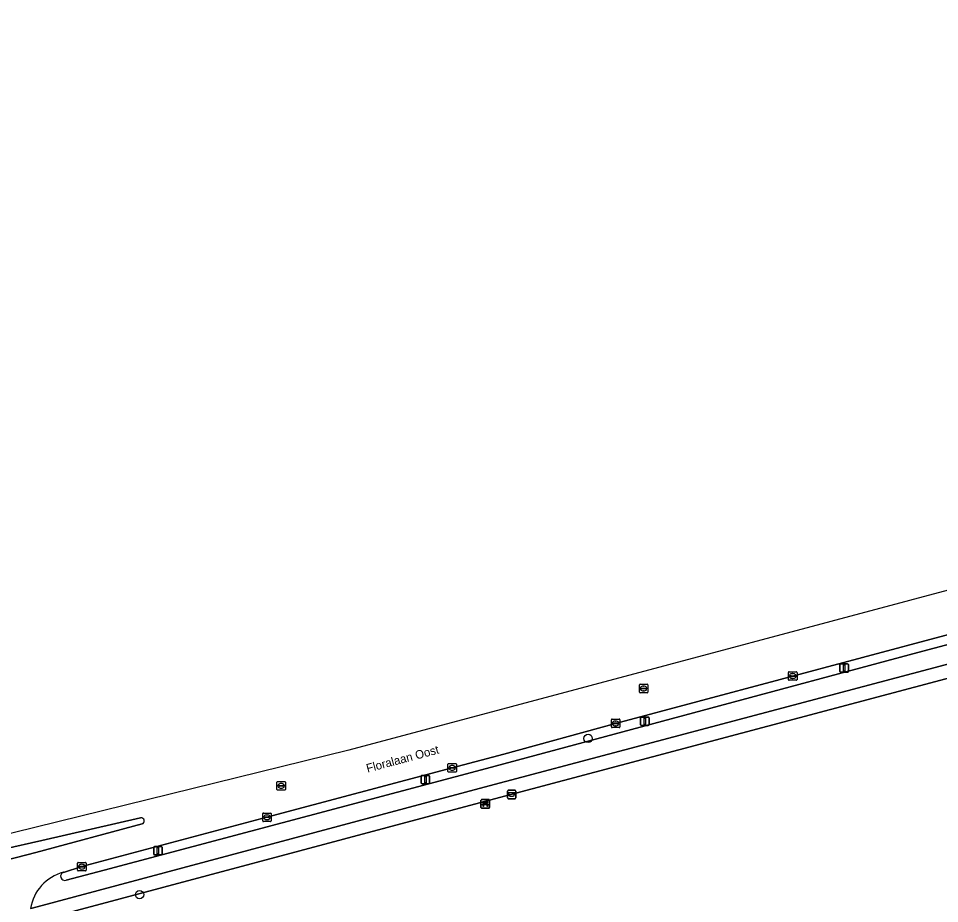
# Model space of a CAD drawing. Extents: x 162661 to 163484, y 380247 to 381230.
# Drawn here: x 162828 to 162936.2, y 380822.2 to 380926.2 of the extents above; entities that cross this region are included whole.
import ezdxf

# ---------------------------------------------------------------- set-up
doc = ezdxf.new("R2010")
doc.units = 0
for name, color, linetype in [('IMGEO_Afvalbak', 7, 'Continuous'), ('IMGEO_Bank', 7, 'Continuous'), ('IMGEO_Berm_open', 7, 'Continuous'), ('IMGEO_Boom', 7, 'Continuous'), ('IMGEO_Erf', 7, 'Continuous'), ('IMGEO_Fietspad_open', 7, 'Continuous'), ('IMGEO_Kolk', 7, 'Continuous'), ('IMGEO_Lichtmast', 7, 'Continuous'), ('IMGEO_Openbare_ruimte_label', 7, 'Continuous'), ('IMGEO_Rijbaan_lokaal_gesloten', 7, 'Continuous'), ('IMGEO_Rioolput', 7, 'Continuous'), ('IMGEO_Verkeerseiland_gesloten', 7, 'Continuous'), ('IMGEO_Voetpad_open', 7, 'Continuous')]:
    doc.layers.add(name, color=color, linetype=linetype)

msp = doc.modelspace()

# ---------------------------------------------------------------- linework, layer by layer
at = {"layer": 'IMGEO_Afvalbak'}
for p, q in [((162885.44, 380834.59), (162885.44, 380835.39)), ((162885.44, 380835.39), (162885.44, 380834.59)), ((162885.54, 380835.49), (162886.33, 380835.49)), ((162886.33, 380835.49), (162885.54, 380835.49)), ((162886.43, 380835.39), (162886.43, 380834.59)), ((162886.43, 380834.59), (162886.43, 380835.39)), ((162886.33, 380834.49), (162885.54, 380834.49)), ((162885.54, 380834.49), (162886.33, 380834.49))]:
    msp.add_line(p, q, dxfattribs=at)
msp.add_lwpolyline([(162885.58, 380835.2), (162886.29, 380835.2), (162886.14, 380834.73), (162885.73, 380834.73), (162885.58, 380835.2)], dxfattribs=at)
for centre, start, end in [((162885.54, 380835.39), 90, 180), ((162885.54, 380835.39), 90, 180), ((162886.33, 380835.39), 0, 90), ((162886.33, 380835.39), 360, 90), ((162885.54, 380834.59), 180, 270), ((162885.54, 380834.59), 180, 270), ((162886.33, 380834.59), 270, 0), ((162886.33, 380834.59), 270, 0)]:
    msp.add_arc(centre, 0.1, start, end, dxfattribs=at)
at = {"layer": 'IMGEO_Bank'}
for p, q in [((162882.33, 380833.46), (162882.33, 380834.3)), ((162882.33, 380834.3), (162882.33, 380833.46)), ((162882.41, 380834.38), (162883.25, 380834.38)), ((162883.25, 380834.38), (162882.41, 380834.38)), ((162882.64, 380833.89), (162882.64, 380833.99)), ((162883.03, 380833.78), (162882.64, 380833.78)), ((162882.97, 380834), (162882.69, 380834)), ((162882.69, 380833.99), (162882.69, 380833.89)), ((162882.69, 380833.88), (162882.97, 380833.88)), ((162882.98, 380833.89), (162882.98, 380833.99)), ((162883.02, 380833.99), (162883.02, 380833.89)), ((162883.33, 380834.31), (162883.33, 380833.47)), ((162883.33, 380833.47), (162883.33, 380834.31)), ((162883.26, 380833.38), (162882.42, 380833.38)), ((162882.42, 380833.38), (162883.26, 380833.38))]:
    msp.add_line(p, q, dxfattribs=at)
for points in [[(162882.58, 380833.78), (162882.44, 380833.78), (162882.55, 380833.88), (162882.64, 380833.88)], [(162882.64, 380834), (162882.55, 380834), (162882.55, 380834.16), (162883.11, 380834.16), (162883.11, 380834), (162883.03, 380834)], [(162882.63, 380833.77), (162882.63, 380833.57), (162882.59, 380833.57), (162882.59, 380833.77)], [(162883.03, 380833.88), (162883.11, 380833.88), (162883.23, 380833.78), (162883.09, 380833.78)], [(162883.08, 380833.77), (162883.08, 380833.57), (162883.04, 380833.57), (162883.04, 380833.77)]]:
    msp.add_lwpolyline(points, dxfattribs=at)
for centre, radius, start, end in [((162882.41, 380834.3), 0.0779, 92.4484, 184.2845), ((162882.41, 380834.3), 0.0779, 92.4484, 184.2845), ((162882.58, 380833.77), 0.00671, 2.8957, 87.1043), ((162882.64, 380833.77), 0.00671, 92.8957, 177.1043), ((162882.64, 380833.99), 0.00671, 2.8957, 87.1043), ((162882.64, 380833.89), 0.00671, 272.8957, 357.1043), ((162882.69, 380833.99), 0.00671, 92.8957, 177.1043), ((162882.69, 380833.89), 0.00671, 182.8957, 267.1043), ((162882.97, 380833.99), 0.00671, 2.8957, 87.1043), ((162882.97, 380833.89), 0.00671, 272.8957, 357.1043), ((162883.03, 380833.99), 0.00671, 92.8957, 177.1043), ((162883.03, 380833.89), 0.00671, 182.8957, 267.1043), ((162883.03, 380833.77), 0.00671, 2.8957, 87.1043), ((162883.09, 380833.77), 0.00671, 92.8957, 177.1043), ((162883.26, 380834.3), 0.0779, 2.4484, 94.2845), ((162883.26, 380834.3), 0.0779, 2.4484, 94.2845), ((162882.41, 380833.46), 0.0779, 182.4484, 274.2845), ((162882.41, 380833.46), 0.0779, 182.4484, 274.2845), ((162883.26, 380833.46), 0.0779, 272.4484, 4.2845), ((162883.26, 380833.46), 0.0779, 272.4484, 4.2845)]:
    msp.add_arc(centre, radius, start, end, dxfattribs=at)
at = {"layer": 'IMGEO_Berm_open'}
for points in [[(162938.1, 380853.78), (162938.04, 380854), (162936.85, 380853.69), (162898.15, 380843.34), (162885, 380839.73), (162878.94, 380838.12), (162857.18, 380832.3), (162835.43, 380826.5), (162833.26, 380825.83)], [(162933.68, 380851.67), (162937.49, 380852.68)], [(162833.57, 380824.9), (162838.06, 380826.09), (162882.98, 380838.05), (162933.68, 380851.67)]]:
    msp.add_lwpolyline(points, dxfattribs=at)
msp.add_arc((162833.43, 380825.37), 0.494, 110.7846, 286.5255, dxfattribs=at)
at = {"layer": 'IMGEO_Boom'}
for centre in [(162894.92, 380841.57), (162842.21, 380823.21)]:
    msp.add_circle(centre, 0.489, dxfattribs=at)
at = {"layer": 'IMGEO_Erf'}
msp.add_lwpolyline([(162980.01, 380860.67), (162972.81, 380858.32), (162965.53, 380856.21), (162947.4, 380851.38), (162881.58, 380833.85), (162829.67, 380819.97), (162829.46, 380819.91), (162834.6, 380800.83), (162835.05, 380799.15), (162840.23, 380780.3), (162849.09, 380746.86), (162850.39, 380741.86), (162851.05, 380739.53), (162885.45, 380750), (162905.04, 380755.96), (162905.14, 380755.99), (162904.48, 380758.25), (162892.91, 380805.78)], dxfattribs=at)
at = {"layer": 'IMGEO_Fietspad_open'}
for points in [[(162829.4, 380821.57), (162829.59, 380821.61), (162883.31, 380836), (162947.07, 380852.93), (162965.13, 380857.72)], [(162937.49, 380852.68), (162933.68, 380851.67), (162882.98, 380838.05), (162838.06, 380826.09), (162833.57, 380824.9)]]:
    msp.add_lwpolyline(points, dxfattribs=at)
for centre, radius, start, end in [((162834.6, 380820.74), 5.27, 104.7675, 170.9664), ((162833.43, 380825.37), 0.494, 110.7846, 286.5255)]:
    msp.add_arc(centre, radius, start, end, dxfattribs=at)
at = {"layer": 'IMGEO_Kolk'}
for p, q in [((162918.47, 380848.48), (162918.47, 380849.34)), ((162918.54, 380849.41), (162919.39, 380849.41)), ((162918.72, 380848.9), (162918.72, 380848.92)), ((162919.16, 380848.87), (162918.76, 380848.87)), ((162918.77, 380848.95), (162919.16, 380848.95)), ((162918.95, 380849.19), (162918.98, 380849.19)), ((162919.21, 380848.92), (162919.21, 380848.9)), ((162919.47, 380849.34), (162919.47, 380848.48)), ((162919.39, 380848.41), (162918.54, 380848.41)), ((162918.98, 380848.63), (162918.95, 380848.63)), ((162897.65, 380842.92), (162897.65, 380843.77)), ((162897.73, 380843.85), (162898.58, 380843.85)), ((162897.91, 380843.34), (162897.91, 380843.35)), ((162897.95, 380843.39), (162898.35, 380843.39)), ((162898.14, 380843.62), (162898.16, 380843.62)), ((162898.39, 380843.35), (162898.39, 380843.34)), ((162898.65, 380843.77), (162898.65, 380842.92)), ((162898.58, 380842.84), (162897.73, 380842.84)), ((162898.35, 380843.3), (162897.95, 380843.3)), ((162898.16, 380843.07), (162898.14, 380843.07)), ((162878.44, 380837.69), (162878.44, 380838.55)), ((162878.52, 380838.62), (162879.37, 380838.62)), ((162878.7, 380838.11), (162878.7, 380838.13)), ((162878.74, 380838.16), (162879.14, 380838.16)), ((162879.14, 380838.08), (162878.74, 380838.08)), ((162878.93, 380838.4), (162878.96, 380838.4)), ((162879.19, 380838.13), (162879.19, 380838.11)), ((162879.44, 380838.55), (162879.44, 380837.69)), ((162879.37, 380837.62), (162878.52, 380837.62)), ((162878.95, 380837.84), (162878.93, 380837.84)), ((162856.68, 380831.88), (162856.68, 380832.73)), ((162856.75, 380832.8), (162857.61, 380832.8)), ((162857.17, 380832.58), (162857.19, 380832.58)), ((162857.68, 380832.73), (162857.68, 380831.88)), ((162857.61, 380831.8), (162856.75, 380831.8)), ((162856.94, 380832.3), (162856.94, 380832.31)), ((162856.98, 380832.35), (162857.38, 380832.35)), ((162857.38, 380832.26), (162856.98, 380832.26)), ((162857.19, 380832.02), (162857.17, 380832.02)), ((162857.42, 380832.31), (162857.42, 380832.3)), ((162834.93, 380826.07), (162834.93, 380826.92)), ((162835, 380827), (162835.85, 380827)), ((162835.85, 380826), (162835, 380826)), ((162835.18, 380826.49), (162835.18, 380826.5)), ((162835.62, 380826.45), (162835.22, 380826.45)), ((162835.23, 380826.54), (162835.62, 380826.54)), ((162835.41, 380826.78), (162835.44, 380826.78)), ((162835.44, 380826.22), (162835.41, 380826.22)), ((162835.67, 380826.5), (162835.67, 380826.49)), ((162835.93, 380826.92), (162835.93, 380826.07))]:
    msp.add_line(p, q, dxfattribs=at)
for points in [[(162918.47, 380848.48), (162918.47, 380849.34)], [(162918.54, 380849.41), (162919.39, 380849.41)], [(162919.47, 380849.34), (162919.47, 380848.48)], [(162919.39, 380848.41), (162918.54, 380848.41)], [(162897.65, 380842.92), (162897.65, 380843.77)], [(162897.73, 380843.85), (162898.58, 380843.85)], [(162898.65, 380843.77), (162898.65, 380842.92)], [(162898.58, 380842.84), (162897.73, 380842.84)], [(162878.44, 380837.69), (162878.44, 380838.55)], [(162878.52, 380838.62), (162879.37, 380838.62)], [(162879.44, 380838.55), (162879.44, 380837.69)], [(162879.37, 380837.62), (162878.52, 380837.62)], [(162856.68, 380831.88), (162856.68, 380832.73)], [(162856.75, 380832.8), (162857.61, 380832.8)], [(162857.68, 380832.73), (162857.68, 380831.88)], [(162857.61, 380831.8), (162856.75, 380831.8)], [(162834.93, 380826.07), (162834.93, 380826.92)], [(162835, 380827), (162835.85, 380827)], [(162835.85, 380826), (162835, 380826)], [(162835.93, 380826.92), (162835.93, 380826.07)]]:
    msp.add_lwpolyline(points, dxfattribs=at)
for centre, radius, start, end in [((162918.54, 380849.33), 0.0765, 91.552, 178.448), ((162918.54, 380849.33), 0.0765, 91.552, 178.448), ((162918.76, 380848.91), 0.0403, 85.8775, 175.7526), ((162918.76, 380848.9), 0.0366, 178.938, 274.7102), ((162919.17, 380848.91), 0.0386, 1.7309, 96.639), ((162919.17, 380848.91), 0.043, 264.8664, 352.4533), ((162919.39, 380849.33), 0.0765, 1.552, 88.448), ((162919.39, 380849.33), 0.0765, 1.552, 88.448), ((162918.54, 380848.49), 0.0765, 181.552, 268.448), ((162918.54, 380848.49), 0.0765, 181.552, 268.448), ((162919.39, 380848.49), 0.0765, 271.552, 358.448), ((162919.39, 380848.49), 0.0765, 271.552, 358.448), ((162897.73, 380843.77), 0.0765, 91.552, 178.448), ((162897.73, 380843.77), 0.0765, 91.552, 178.448), ((162897.95, 380843.35), 0.0403, 85.8775, 175.7526), ((162897.95, 380843.34), 0.0366, 178.938, 274.7102), ((162898.36, 380843.35), 0.0386, 1.7309, 96.639), ((162898.35, 380843.34), 0.043, 264.8664, 352.4533), ((162898.58, 380843.77), 0.0765, 1.552, 88.448), ((162898.58, 380843.77), 0.0765, 1.552, 88.448), ((162897.73, 380842.92), 0.0765, 181.552, 268.448), ((162897.73, 380842.92), 0.0765, 181.552, 268.448), ((162898.58, 380842.92), 0.0765, 271.552, 358.448), ((162898.58, 380842.92), 0.0765, 271.552, 358.448), ((162878.52, 380838.54), 0.0765, 91.552, 178.448), ((162878.52, 380838.54), 0.0765, 91.552, 178.448), ((162878.74, 380838.12), 0.0403, 85.8775, 175.7526), ((162878.74, 380838.11), 0.0366, 178.938, 274.7102), ((162879.15, 380838.12), 0.0386, 1.7309, 96.639), ((162879.14, 380838.12), 0.043, 264.8664, 352.4533), ((162879.37, 380838.54), 0.0765, 1.552, 88.448), ((162879.37, 380838.54), 0.0765, 1.552, 88.448), ((162878.52, 380837.7), 0.0765, 181.552, 268.448), ((162878.52, 380837.7), 0.0765, 181.552, 268.448), ((162879.37, 380837.7), 0.0765, 271.552, 358.448), ((162879.37, 380837.7), 0.0765, 271.552, 358.448), ((162856.76, 380832.73), 0.0765, 91.552, 178.448), ((162856.76, 380832.73), 0.0765, 91.552, 178.448), ((162857.6, 380832.73), 0.0765, 1.552, 88.448), ((162857.6, 380832.73), 0.0765, 1.552, 88.448), ((162856.76, 380831.88), 0.0765, 181.552, 268.448), ((162856.76, 380831.88), 0.0765, 181.552, 268.448), ((162856.98, 380832.31), 0.0403, 85.8775, 175.7526), ((162856.98, 380832.3), 0.0366, 178.938, 274.7102), ((162857.38, 380832.31), 0.0386, 1.7309, 96.639), ((162857.38, 380832.3), 0.043, 264.8664, 352.4533), ((162857.6, 380831.88), 0.0765, 271.552, 358.448), ((162857.6, 380831.88), 0.0765, 271.552, 358.448), ((162835, 380826.92), 0.0765, 91.552, 178.448), ((162835, 380826.92), 0.0765, 91.552, 178.448), ((162835, 380826.07), 0.0765, 181.552, 268.448), ((162835, 380826.07), 0.0765, 181.552, 268.448), ((162835.22, 380826.5), 0.0403, 85.8775, 175.7526), ((162835.22, 380826.49), 0.0366, 178.938, 274.7102), ((162835.63, 380826.5), 0.0386, 1.7309, 96.639), ((162835.63, 380826.5), 0.043, 264.8664, 352.4533), ((162835.85, 380826.92), 0.0765, 1.552, 88.448), ((162835.85, 380826.92), 0.0765, 1.552, 88.448), ((162835.85, 380826.07), 0.0765, 271.552, 358.448), ((162835.85, 380826.07), 0.0765, 271.552, 358.448)]:
    msp.add_arc(centre, radius, start, end, dxfattribs=at)
for centre, major_axis, ratio, start_param, end_param in [((162918.95, 380848.91), (-0.387, 0.002), 0.722429, 4.712389, 7.853982), ((162918.98, 380848.91), (-0.39, 0.002), 0.717154, 1.570796, 4.712389), ((162898.14, 380843.34), (-0.387, 0.002), 0.722429, 4.712389, 7.853982), ((162898.16, 380843.34), (-0.39, 0.002), 0.717154, 1.570796, 4.712389), ((162878.93, 380838.12), (-0.387, 0.002), 0.722429, 4.712389, 7.853982), ((162878.95, 380838.12), (-0.39, 0.002), 0.717154, 1.570796, 4.712389), ((162857.17, 380832.3), (-0.387, 0.002), 0.722429, 4.712389, 7.853982), ((162857.19, 380832.3), (-0.39, 0.002), 0.717154, 1.570796, 4.712389), ((162835.41, 380826.5), (-0.387, 0.002), 0.722429, 4.712389, 7.853982), ((162835.44, 380826.5), (-0.39, 0.002), 0.717154, 1.570796, 4.712389)]:
    msp.add_ellipse(centre, major_axis=major_axis, ratio=ratio, start_param=start_param, end_param=end_param, dxfattribs=at)
at = {"layer": 'IMGEO_Lichtmast'}
for p, q in [((162924.52, 380849.45), (162924.52, 380850.25)), ((162924.52, 380850.25), (162924.52, 380849.45)), ((162924.62, 380850.35), (162925.4, 380850.35)), ((162925.4, 380850.35), (162924.62, 380850.35)), ((162925.5, 380850.25), (162925.5, 380849.45)), ((162925.5, 380849.45), (162925.5, 380850.25)), ((162925.4, 380849.35), (162924.62, 380849.35)), ((162924.62, 380849.35), (162925.4, 380849.35)), ((162901.09, 380843.19), (162901.09, 380843.99)), ((162901.09, 380843.99), (162901.09, 380843.19)), ((162901.19, 380844.09), (162901.98, 380844.09)), ((162901.98, 380844.09), (162901.19, 380844.09)), ((162902.08, 380843.99), (162902.08, 380843.19)), ((162902.08, 380843.19), (162902.08, 380843.99)), ((162901.98, 380843.09), (162901.19, 380843.09)), ((162901.19, 380843.09), (162901.98, 380843.09)), ((162875.3, 380836.33), (162875.3, 380837.13)), ((162875.3, 380837.13), (162875.3, 380836.33)), ((162875.4, 380837.23), (162876.19, 380837.23)), ((162876.19, 380837.23), (162875.4, 380837.23)), ((162876.29, 380837.13), (162876.29, 380836.33)), ((162876.29, 380836.33), (162876.29, 380837.13)), ((162876.19, 380836.23), (162875.4, 380836.23)), ((162875.4, 380836.23), (162876.19, 380836.23)), ((162843.87, 380827.97), (162843.87, 380828.77)), ((162843.87, 380828.77), (162843.87, 380827.97)), ((162843.97, 380828.87), (162844.76, 380828.87)), ((162844.76, 380828.87), (162843.97, 380828.87)), ((162844.86, 380828.77), (162844.86, 380827.97)), ((162844.86, 380827.97), (162844.86, 380828.77)), ((162844.76, 380827.87), (162843.97, 380827.87)), ((162843.97, 380827.87), (162844.76, 380827.87))]:
    msp.add_line(p, q, dxfattribs=at)
for points in [[(162924.93, 380850.23), (162925.09, 380850.23), (162925.09, 380849.48), (162924.93, 380849.48), (162924.93, 380850.23)], [(162901.51, 380843.96), (162901.66, 380843.96), (162901.66, 380843.21), (162901.51, 380843.21), (162901.51, 380843.96)], [(162875.72, 380837.11), (162875.87, 380837.11), (162875.87, 380836.36), (162875.72, 380836.36), (162875.72, 380837.11)], [(162844.29, 380828.74), (162844.44, 380828.74), (162844.44, 380827.99), (162844.29, 380827.99), (162844.29, 380828.74)]]:
    msp.add_lwpolyline(points, dxfattribs=at)
for centre, start, end in [((162924.62, 380850.25), 90, 180), ((162924.62, 380850.25), 90, 180), ((162925.4, 380850.25), 0, 90), ((162925.4, 380850.25), 360, 90), ((162924.62, 380849.45), 180, 270), ((162924.62, 380849.45), 180, 270), ((162925.4, 380849.45), 270, 0), ((162925.4, 380849.45), 270, 0), ((162901.19, 380843.99), 90, 180), ((162901.19, 380843.99), 90, 180), ((162901.98, 380843.99), 0, 90), ((162901.98, 380843.99), 360, 90), ((162901.19, 380843.19), 180, 270), ((162901.19, 380843.19), 180, 270), ((162901.98, 380843.19), 270, 0), ((162901.98, 380843.19), 270, 0), ((162875.4, 380837.13), 90, 180), ((162875.4, 380837.13), 90, 180), ((162876.19, 380837.13), 0, 90), ((162876.19, 380837.13), 360, 90), ((162875.4, 380836.33), 180, 270), ((162875.4, 380836.33), 180, 270), ((162876.19, 380836.33), 270, 0), ((162876.19, 380836.33), 270, 0), ((162843.97, 380828.77), 90, 180), ((162843.97, 380828.77), 90, 180), ((162844.76, 380828.77), 0, 90), ((162844.76, 380828.77), 360, 90), ((162843.97, 380827.97), 180, 270), ((162843.97, 380827.97), 180, 270), ((162844.76, 380827.97), 270, 0), ((162844.76, 380827.97), 270, 0)]:
    msp.add_arc(centre, 0.1, start, end, dxfattribs=at)
at = {"layer": 'IMGEO_Rijbaan_lokaal_gesloten'}
for points in [[(163056.67, 380914.8), (163058.78, 380916.87), (163063.66, 380922.26), (163065.09, 380923.82), (163062.37, 380926.22), (163031.83, 380898.73), (162999.42, 380877.6), (162961.02, 380865.35), (162866.8, 380840.19), (162811.56, 380826.61), (162795.7, 380822.17), (162797.39, 380822.39), (162802.31, 380823.19), (162819.27, 380826.94), (162821.66, 380827.48), (162822.82, 380827.79), (162826.17, 380828.55), (162826.22, 380828.56), (162830.72, 380829.57), (162842.33, 380832.23)], [(162833.26, 380825.83), (162835.43, 380826.5), (162857.18, 380832.3), (162878.94, 380838.12), (162885, 380839.73), (162898.15, 380843.34), (162936.85, 380853.69), (162938.04, 380854), (162940.11, 380854.55), (162944.96, 380855.85), (162946.95, 380856.39), (162963.91, 380860.93), (162969.68, 380862.59), (162977.52, 380865.05)], [(162842.51, 380831.53), (162830.03, 380828.17), (162826.55, 380827.26), (162823.18, 380826.31), (162822.14, 380826.06), (162819.8, 380825.44), (162764.34, 380811.3)]]:
    msp.add_lwpolyline(points, dxfattribs=at)
for centre, radius, start, end in [((162842.41, 380831.87), 0.362, 286.0903, 101.9054), ((162834.6, 380820.74), 5.27, 104.7675, 170.9664)]:
    msp.add_arc(centre, radius, start, end, dxfattribs=at)
at = {"layer": 'IMGEO_Rioolput'}
for p, q in [((162900.94, 380847.01), (162900.94, 380847.86)), ((162901.02, 380847.94), (162901.87, 380847.94)), ((162901.43, 380847.72), (162901.45, 380847.72)), ((162901.94, 380847.86), (162901.94, 380847.01)), ((162901.87, 380846.94), (162901.02, 380846.94)), ((162901.2, 380847.43), (162901.2, 380847.44)), ((162901.24, 380847.48), (162901.64, 380847.48)), ((162901.64, 380847.39), (162901.24, 380847.39)), ((162901.45, 380847.16), (162901.43, 380847.16)), ((162901.68, 380847.44), (162901.68, 380847.43)), ((162858.34, 380835.57), (162858.34, 380836.42)), ((162858.42, 380836.5), (162859.27, 380836.5)), ((162858.6, 380835.99), (162858.6, 380836)), ((162859.04, 380835.95), (162858.64, 380835.95)), ((162858.65, 380836.04), (162859.04, 380836.04)), ((162858.83, 380836.27), (162858.86, 380836.27)), ((162859.09, 380836), (162859.09, 380835.99)), ((162859.34, 380836.42), (162859.34, 380835.57)), ((162859.27, 380835.49), (162858.42, 380835.49)), ((162858.85, 380835.72), (162858.83, 380835.72))]:
    msp.add_line(p, q, dxfattribs=at)
for points in [[(162900.94, 380847.01), (162900.94, 380847.86)], [(162901.02, 380847.94), (162901.87, 380847.94)], [(162901.94, 380847.86), (162901.94, 380847.01)], [(162901.87, 380846.94), (162901.02, 380846.94)], [(162858.34, 380835.57), (162858.34, 380836.42)], [(162858.42, 380836.5), (162859.27, 380836.5)], [(162859.34, 380836.42), (162859.34, 380835.57)], [(162859.27, 380835.49), (162858.42, 380835.49)]]:
    msp.add_lwpolyline(points, dxfattribs=at)
for centre, radius, start, end in [((162901.02, 380847.86), 0.0765, 91.552, 178.448), ((162901.02, 380847.86), 0.0765, 91.552, 178.448), ((162901.87, 380847.86), 0.0765, 1.552, 88.448), ((162901.87, 380847.86), 0.0765, 1.552, 88.448), ((162901.02, 380847.01), 0.0765, 181.552, 268.448), ((162901.02, 380847.01), 0.0765, 181.552, 268.448), ((162901.24, 380847.44), 0.0403, 85.8775, 175.7526), ((162901.24, 380847.43), 0.0366, 178.938, 274.7102), ((162901.65, 380847.44), 0.0386, 1.7309, 96.639), ((162901.64, 380847.44), 0.043, 264.8664, 352.4533), ((162901.87, 380847.01), 0.0765, 271.552, 358.448), ((162901.87, 380847.01), 0.0765, 271.552, 358.448), ((162858.42, 380836.42), 0.0765, 91.552, 178.448), ((162858.42, 380836.42), 0.0765, 91.552, 178.448), ((162858.64, 380836), 0.0403, 85.8775, 175.7526), ((162858.64, 380835.99), 0.0366, 178.938, 274.7102), ((162859.05, 380836), 0.0386, 1.7309, 96.639), ((162859.04, 380835.99), 0.043, 264.8664, 352.4533), ((162859.27, 380836.42), 0.0765, 1.552, 88.448), ((162859.27, 380836.42), 0.0765, 1.552, 88.448), ((162858.42, 380835.57), 0.0765, 181.552, 268.448), ((162858.42, 380835.57), 0.0765, 181.552, 268.448), ((162859.27, 380835.57), 0.0765, 271.552, 358.448), ((162859.27, 380835.57), 0.0765, 271.552, 358.448)]:
    msp.add_arc(centre, radius, start, end, dxfattribs=at)
for centre, major_axis, ratio, start_param, end_param in [((162901.43, 380847.44), (-0.387, 0.002), 0.722429, 4.712389, 7.853982), ((162901.45, 380847.44), (-0.39, 0.002), 0.717154, 1.570796, 4.712389), ((162858.83, 380835.99), (-0.387, 0.002), 0.722429, 4.712389, 7.853982), ((162858.85, 380835.99), (-0.39, 0.002), 0.717154, 1.570796, 4.712389)]:
    msp.add_ellipse(centre, major_axis=major_axis, ratio=ratio, start_param=start_param, end_param=end_param, dxfattribs=at)
at = {"layer": 'IMGEO_Verkeerseiland_gesloten'}
for points in [[(162842.33, 380832.23), (162830.72, 380829.57), (162826.22, 380828.56), (162826.17, 380828.55)], [(162826.55, 380827.26), (162830.03, 380828.17), (162842.51, 380831.53)]]:
    msp.add_lwpolyline(points, dxfattribs=at)
msp.add_arc((162842.41, 380831.87), 0.362, 286.0903, 101.9054, dxfattribs=at)
at = {"layer": 'IMGEO_Voetpad_open'}
for points in [[(162965.13, 380857.72), (162947.07, 380852.93), (162883.31, 380836), (162829.59, 380821.61), (162829.4, 380821.57)], [(162829.46, 380819.91), (162829.67, 380819.97), (162881.58, 380833.85), (162947.4, 380851.38)]]:
    msp.add_lwpolyline(points, dxfattribs=at)

# ---------------------------------------------------------------- texts
at = {"layer": 'IMGEO_Openbare_ruimte_label'}
msp.add_text('Floralaan Oost', height=1, rotation=15.0089, dxfattribs=at).set_placement((162869, 380837.55))

doc.saveas('drawing.dxf')
